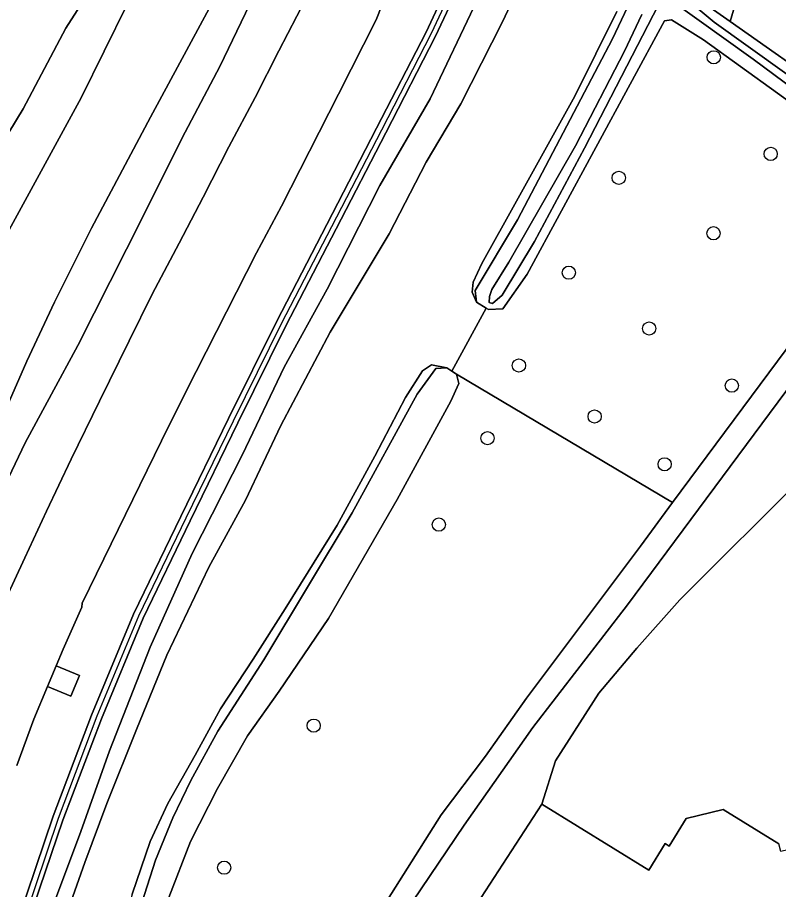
# Model space of a CAD drawing. Extents: x 157648 to 158502, y 379212 to 380938.
# Drawn here: x 158010.4 to 158066.7, y 380578.7 to 380643.2 of the extents above; entities that cross this region are included whole.
import ezdxf

# ---------------------------------------------------------------- set-up
doc = ezdxf.new("R2010")
doc.units = 0
for name, color, linetype in [('IMGEO_Berm_groen', 7, 'Continuous'), ('IMGEO_Boom', 7, 'Continuous'), ('IMGEO_Erf', 7, 'Continuous'), ('IMGEO_Geluidsscherm', 7, 'Continuous'), ('IMGEO_Grasland_overig', 7, 'Continuous'), ('IMGEO_Groenvoorziening', 7, 'Continuous'), ('IMGEO_Loofbos', 7, 'Continuous'), ('IMGEO_Meer_plas_ven_vijver', 7, 'Continuous'), ('IMGEO_Muur', 7, 'Continuous'), ('IMGEO_Oever', 7, 'Continuous'), ('IMGEO_Pand', 7, 'Continuous'), ('IMGEO_Rijbaan_autoweg', 7, 'Continuous'), ('IMGEO_Terreindeel_gesloten', 7, 'Continuous'), ('IMGEO_Voetpad_open', 7, 'Continuous'), ('IMGEO_Waterloop', 7, 'Continuous')]:
    doc.layers.add(name, color=color, linetype=linetype)

msp = doc.modelspace()

# ---------------------------------------------------------------- linework, layer by layer
at = {"layer": 'IMGEO_Berm_groen'}
for points in [[(158007.489, 380684.158), (158016.322, 380685.731), (158023.747, 380686.702), (158027.764, 380686.813), (158030.238, 380686.603), (158031.755, 380685.772), (158032.52, 380684.372), (158032.809, 380682.621), (158031.812, 380678.591), (158028.628, 380667.067), (158024.535, 380656.526), (158020.198, 380647.656), (158015.072, 380637.271), (158009.448, 380626.984)], [(158061.123, 380644.315), (158063.093, 380642.929), (158071.465, 380671.358)], [(158005.656, 380573.379), (158010.428, 380576.487), (158013.01, 380584.146), (158015.85, 380591.614), (158018.958, 380599.076), (158022.45, 380606.316), (158025.979, 380613.549), (158029.57, 380620.768), (158033.254, 380627.91), (158036.94, 380635.035), (158040.617, 380642.141), (158044.016, 380649.457)], [(158044.735, 380649.144), (158041.29, 380641.835), (158037.633, 380634.694), (158033.938, 380627.578), (158030.22, 380620.407), (158026.662, 380613.235), (158023.152, 380605.994), (158019.658, 380598.78), (158016.584, 380591.355), (158013.719, 380583.851), (158011.135, 380576.244), (158011.298, 380572.204), (158013.196, 380578.001), (158015.05, 380583.016), (158017.186, 380588.989), (158020.185, 380596.645), (158023.302, 380603.568), (158027.015, 380610.889), (158030.113, 380617.359), (158033.284, 380623.135), (158037.187, 380630.794), (158040.903, 380637.212), (158044.37, 380644.521)], [(158049.181, 380649.14), (158046.24, 380642.841), (158043.162, 380636.823), (158040.618, 380632.514), (158037.875, 380627.21), (158033.502, 380619.94), (158029.851, 380613.032), (158027.241, 380607.53), (158024.524, 380602.555), (158021.428, 380596.044), (158019.187, 380590.559), (158016.986, 380585.075), (158015.347, 380580.727), (158013.615, 380575.759)], [(158028.81, 380646.856), (158025.34, 380639.588), (158022.78, 380634.744), (158018.433, 380626.079), (158014.833, 380618.969), (158010.95, 380611.763), (158007.925, 380605.501)], [(158007.925, 380605.501), (158010.95, 380611.763), (158014.833, 380618.969), (158018.433, 380626.079), (158022.78, 380634.744), (158025.34, 380639.588), (158028.81, 380646.856)], [(158008.366, 380611.721), (158011.071, 380617.804), (158013.12, 380622.171), (158015.854, 380627.639), (158020.223, 380635.853), (158025.876, 380646.387)], [(158025.876, 380646.387), (158020.223, 380635.853), (158015.854, 380627.639), (158013.12, 380622.171), (158011.071, 380617.804), (158008.366, 380611.721)], [(158009.541, 380600.283), (158010.905, 380603.244), (158012.529, 380606.715), (158014.34, 380610.561), (158016.443, 380614.831), (158018.634, 380619.31), (158020.33, 380622.749), (158022.323, 380626.524), (158024.119, 380629.941), (158025.999, 380633.648), (158027.953, 380637.314), (158029.712, 380640.747), (158031.7, 380644.619)], [(158037.32, 380644.12), (158036.899, 380643.048), (158034.134, 380637.553), (158031.975, 380633.343), (158029.898, 380629.271), (158028.059, 380625.816), (158025.828, 380621.442), (158023.589, 380617.041), (158021.565, 380613.007), (158015.146, 380599.907), (158015.134, 380599.604), (158013.751, 380596.491), (158013.24, 380595.275), (158014.952, 380594.549), (158014.312, 380593.021), (158012.598, 380593.746), (158011.584, 380591.319), (158010.315, 380587.882)], [(158018.867, 380578.384), (158020.2, 380582.265), (158021.502, 380585.078), (158023.506, 380588.664), (158025.395, 380592.079), (158027.805, 380595.766), (158030.172, 380599.492), (158034.022, 380605.67), (158036.815, 380610.772), (158039.071, 380615.108), (158040.33, 380617.098), (158041.007, 380617.541), (158042.144, 380617.303), (158042.512, 380617.069), (158045.045, 380621.732), (158044.327, 380622.163), (158044.01, 380622.906), (158044.097, 380623.649), (158044.729, 380625.034), (158047.3, 380629.632), (158051.608, 380637.392), (158054.715, 380643.657)]]:
    msp.add_lwpolyline(points, dxfattribs=at)
at = {"layer": 'IMGEO_Boom'}
for centre in [(158061.887, 380640.276), (158066.102, 380633.129), (158054.856, 380631.358), (158061.867, 380627.261), (158051.166, 380624.344), (158057.114, 380620.218), (158047.472, 380617.476), (158063.228, 380615.995), (158053.075, 380613.703), (158045.143, 380612.11), (158058.252, 380610.174), (158041.542, 380605.714), (158032.286, 380590.844), (158025.662, 380580.336)]:
    msp.add_circle(centre, 0.489, dxfattribs=at)
at = {"layer": 'IMGEO_Erf'}
msp.add_lwpolyline([(158068.637, 380609.358), (158059.382, 380600.142), (158056.187, 380596.581), (158053.391, 380593.245), (158050.182, 380588.248), (158049.177, 380585.036), (158057.091, 380580.152), (158058.304, 380582.119), (158058.595, 380581.94), (158059.856, 380583.983), (158062.595, 380584.632), (158066.713, 380582.09)], dxfattribs=at)
at = {"layer": 'IMGEO_Geluidsscherm'}
msp.add_lwpolyline([(158044.412, 380649.372), (158040.986, 380642.046), (158037.293, 380634.894), (158033.601, 380627.734), (158029.882, 380620.572), (158026.335, 380613.356), (158022.821, 380606.177), (158019.32, 380598.936), (158016.236, 380591.537), (158013.382, 380583.98), (158010.808, 380576.356)], dxfattribs=at)
at = {"layer": 'IMGEO_Grasland_overig'}
for points in [[(158013.615, 380575.759), (158015.347, 380580.727), (158016.986, 380585.075), (158019.187, 380590.559), (158021.428, 380596.044), (158024.524, 380602.555), (158027.241, 380607.53), (158029.851, 380613.032), (158033.502, 380619.94), (158037.875, 380627.21), (158040.618, 380632.514), (158043.162, 380636.823), (158046.24, 380642.841), (158049.181, 380649.14)], [(158054.715, 380643.657), (158051.608, 380637.392), (158047.3, 380629.632), (158044.729, 380625.034), (158044.097, 380623.649), (158044.01, 380622.906), (158044.327, 380622.163), (158044.245, 380623.021), (158047.36, 380628.261), (158054.395, 380641.653), (158056.407, 380645.936)], [(158044.37, 380644.521), (158040.903, 380637.212), (158037.187, 380630.794), (158033.284, 380623.135), (158030.113, 380617.359), (158027.015, 380610.889), (158023.302, 380603.568), (158020.185, 380596.645), (158017.186, 380588.989), (158015.05, 380583.016), (158013.196, 380578.001)]]:
    msp.add_lwpolyline(points, dxfattribs=at)
msp.add_lwpolyline([(158042.144, 380617.303), (158041.007, 380617.541), (158040.33, 380617.098), (158039.071, 380615.108), (158036.815, 380610.772), (158034.022, 380605.67), (158030.172, 380599.492), (158027.805, 380595.766), (158025.395, 380592.079), (158023.506, 380588.664), (158021.502, 380585.078), (158020.2, 380582.265), (158018.867, 380578.384), (158017.16, 380572.021), (158017.256, 380569.516), (158019.142, 380576.421), (158020.571, 380580.882), (158021.857, 380584.023), (158023.202, 380586.797), (158025.204, 380590.423), (158028.604, 380595.717), (158035.145, 380606.581), (158039.938, 380615.35), (158041.324, 380617.263)], close=True, dxfattribs=at)
at = {"layer": 'IMGEO_Groenvoorziening'}
for points in [[(158071.465, 380671.358), (158063.093, 380642.929), (158070.682, 380637.589), (158076.513, 380633.27), (158076.868, 380632.713), (158076.656, 380632.004), (158075.786, 380631.306), (158074.823, 380631.711), (158075.885, 380630.493), (158077.992, 380633.374), (158083.507, 380640.351), (158087.032, 380645.179)], [(158094.685, 380652.344), (158085.154, 380639.634), (158078.226, 380631.297), (158067.797, 380616.326), (158055.515, 380599.768), (158048.498, 380590.709), (158043.425, 380583.487), (158033.267, 380568.447), (158032.724, 380567.785), (158031.937, 380567.07), (158030.57, 380566.039), (158029.532, 380564.573), (158027.609, 380561.443), (158025.354, 380557.107), (158024.304, 380554.594), (158021.633, 380546.933), (158021.01, 380544.429), (158022.212, 380544.054), (158021.27, 380541.249), (158020.283, 380541.51), (158019.068, 380536.629), (158018.258, 380532.115), (158018.049, 380530.053)], [(158027.596, 380522.373), (158025.063, 380538.438), (158030.539, 380539.809), (158027.867, 380547.604), (158031.186, 380555.44), (158034.545, 380562.457), (158036.908, 380566.264), (158038.885, 380568.882), (158038.715, 380568.988), (158043.713, 380576.655), (158049.177, 380585.036), (158050.182, 380588.248), (158053.391, 380593.245), (158056.187, 380596.581), (158059.382, 380600.142), (158068.637, 380609.358), (158076.147, 380618.831), (158077.81, 380621.277), (158081.679, 380625.841), (158082.153, 380626.576), (158095.774, 380642.02), (158103.444, 380650.712)], [(158056.407, 380645.936), (158054.395, 380641.653), (158047.36, 380628.261), (158044.245, 380623.021), (158044.327, 380622.163), (158045.045, 380621.732), (158045.214, 380621.631), (158046.279, 380621.682), (158048.087, 380624.232), (158058.231, 380642.986), (158058.762, 380643.052), (158061.132, 380641.565), (158074.823, 380631.711), (158075.786, 380631.306), (158076.656, 380632.004), (158076.868, 380632.713), (158076.513, 380633.27), (158070.682, 380637.589), (158063.093, 380642.929), (158061.123, 380644.315)], [(158059.23, 380645.138), (158061.924, 380642.886), (158075.018, 380633.496), (158076.06, 380632.314), (158075.991, 380632.024), (158075.617, 380632.129), (158064.805, 380640.15), (158058.641, 380644.576)], [(158057.798, 380644.166), (158052.313, 380633.558), (158048.621, 380626.648), (158046.225, 380622.675), (158045.515, 380622.066), (158045.265, 380622.136), (158045.285, 380622.589), (158045.466, 380623.09), (158046.724, 380625.121), (158051.648, 380633.731), (158055.295, 380640.721), (158056.56, 380643.45)], [(158036.155, 380575.415), (158041.726, 380584.242), (158044.987, 380588.585), (158048.024, 380592.877), (158056.466, 380604.12), (158058.846, 380607.335), (158042.863, 380616.845), (158043.02, 380616.154), (158042.425, 380614.853), (158038.464, 380607.561), (158033.384, 380598.779), (158029.742, 380593.391), (158027.397, 380590.077), (158025.161, 380586.193), (158023.172, 380582.28), (158021.564, 380578.138)]]:
    msp.add_lwpolyline(points, dxfattribs=at)
at = {"layer": 'IMGEO_Loofbos'}
msp.add_lwpolyline([(158075.885, 380630.493), (158074.823, 380631.711), (158061.132, 380641.565), (158058.762, 380643.052), (158058.231, 380642.986), (158048.087, 380624.232), (158046.279, 380621.682), (158045.214, 380621.631), (158045.045, 380621.732), (158042.512, 380617.069), (158042.863, 380616.845), (158058.846, 380607.335), (158067.242, 380618.676)], close=True, dxfattribs=at)
at = {"layer": 'IMGEO_Meer_plas_ven_vijver'}
msp.add_lwpolyline([(158007.522, 380631.091), (158010.795, 380636.461), (158013.957, 380642.442), (158016.897, 380647.058), (158020.174, 380653.208), (158021.904, 380657.355), (158024.705, 380664.017), (158026.064, 380667.366), (158027.424, 380671.537), (158028.597, 380676.191), (158029.099, 380678.555), (158028.886, 380679.571), (158028.878, 380680.597), (158029.192, 380681.761), (158029.207, 380683.158), (158028.844, 380683.879), (158028.109, 380684.665), (158027.153, 380684.907), (158025.715, 380684.92), (158024.214, 380684.561), (158022.382, 380684.226), (158014.314, 380682.978), (158008.789, 380681.769)], dxfattribs=at)
at = {"layer": 'IMGEO_Muur'}
for points in [[(158044.016, 380649.457), (158040.617, 380642.141), (158036.94, 380635.035), (158033.254, 380627.91), (158029.57, 380620.768), (158025.979, 380613.549), (158022.45, 380606.316), (158018.958, 380599.076), (158015.85, 380591.614), (158013.01, 380584.146), (158010.428, 380576.487), (158011.135, 380576.244), (158013.719, 380583.851), (158016.584, 380591.355), (158019.658, 380598.78), (158023.152, 380605.994), (158026.662, 380613.235), (158030.22, 380620.407), (158033.938, 380627.578), (158037.633, 380634.694), (158041.29, 380641.835), (158044.735, 380649.144)], [(158049.177, 380585.036), (158050.182, 380588.248), (158053.391, 380593.245), (158056.187, 380596.581), (158059.382, 380600.142), (158068.637, 380609.358), (158076.147, 380618.831), (158077.81, 380621.277)]]:
    msp.add_lwpolyline(points, dxfattribs=at)
at = {"layer": 'IMGEO_Oever'}
for points in [[(158009.448, 380626.984), (158015.072, 380637.271), (158020.198, 380647.656), (158024.535, 380656.526), (158028.628, 380667.067), (158031.812, 380678.591), (158032.809, 380682.621), (158032.52, 380684.372), (158031.755, 380685.772), (158030.238, 380686.603), (158027.764, 380686.813), (158023.747, 380686.702), (158016.322, 380685.731), (158007.489, 380684.158)], [(158008.789, 380681.769), (158014.314, 380682.978), (158022.382, 380684.226), (158024.214, 380684.561), (158025.715, 380684.92), (158027.153, 380684.907), (158028.109, 380684.665), (158028.844, 380683.879), (158029.207, 380683.158), (158029.192, 380681.761), (158028.878, 380680.597), (158028.886, 380679.571), (158029.099, 380678.555), (158028.597, 380676.191), (158027.424, 380671.537), (158026.064, 380667.366), (158024.705, 380664.017), (158021.904, 380657.355), (158020.174, 380653.208), (158016.897, 380647.058), (158013.957, 380642.442), (158010.795, 380636.461), (158007.522, 380631.091)]]:
    msp.add_lwpolyline(points, dxfattribs=at)
at = {"layer": 'IMGEO_Pand'}
msp.add_lwpolyline([(158071.945, 380582.752), (158066.842, 380581.544), (158066.713, 380582.09), (158062.595, 380584.632), (158059.856, 380583.983), (158058.595, 380581.94), (158058.304, 380582.119), (158057.091, 380580.152), (158049.177, 380585.036), (158043.713, 380576.655), (158055.814, 380569.191), (158057.799, 380572.409), (158060.526, 380570.726), (158065.247, 380571.844), (158065.682, 380570.005), (158069.769, 380570.973), (158070.271, 380570.664), (158072.548, 380571.203), (158072.828, 380571.657), (158074.479, 380572.048), (158073.327, 380576.914)], close=True, dxfattribs=at)
at = {"layer": 'IMGEO_Rijbaan_autoweg'}
for points in [[(158031.7, 380644.619), (158029.712, 380640.747), (158027.953, 380637.314), (158025.999, 380633.648), (158024.119, 380629.941), (158022.323, 380626.524), (158020.33, 380622.749), (158018.634, 380619.31), (158016.443, 380614.831), (158014.34, 380610.561), (158012.529, 380606.715), (158010.905, 380603.244), (158009.541, 380600.283)], [(158010.315, 380587.882), (158011.584, 380591.319), (158012.598, 380593.746), (158013.24, 380595.275), (158013.751, 380596.491), (158015.134, 380599.604), (158015.146, 380599.907), (158021.565, 380613.007), (158023.589, 380617.041), (158025.828, 380621.442), (158028.059, 380625.816), (158029.898, 380629.271), (158031.975, 380633.343), (158034.134, 380637.553), (158036.899, 380643.048), (158037.32, 380644.12)]]:
    msp.add_lwpolyline(points, dxfattribs=at)
at = {"layer": 'IMGEO_Terreindeel_gesloten'}
msp.add_lwpolyline([(158013.24, 380595.275), (158012.598, 380593.746), (158014.312, 380593.021), (158014.952, 380594.549)], close=True, dxfattribs=at)
at = {"layer": 'IMGEO_Voetpad_open'}
for points in [[(158067.242, 380618.676), (158058.846, 380607.335), (158056.466, 380604.12), (158048.024, 380592.877), (158044.987, 380588.585), (158041.726, 380584.242), (158036.155, 380575.415)], [(158033.267, 380568.447), (158043.425, 380583.487), (158048.498, 380590.709), (158055.515, 380599.768), (158067.797, 380616.326)]]:
    msp.add_lwpolyline(points, dxfattribs=at)
at = {"layer": 'IMGEO_Waterloop'}
for points in [[(158058.641, 380644.576), (158064.805, 380640.15), (158075.617, 380632.129), (158075.991, 380632.024), (158076.06, 380632.314), (158075.018, 380633.496), (158061.924, 380642.886), (158059.23, 380645.138)], [(158056.56, 380643.45), (158055.295, 380640.721), (158051.648, 380633.731), (158046.724, 380625.121), (158045.466, 380623.09), (158045.285, 380622.589), (158045.265, 380622.136), (158045.515, 380622.066), (158046.225, 380622.675), (158048.621, 380626.648), (158052.313, 380633.558), (158057.798, 380644.166)], [(158021.564, 380578.138), (158023.172, 380582.28), (158025.161, 380586.193), (158027.397, 380590.077), (158029.742, 380593.391), (158033.384, 380598.779), (158038.464, 380607.561), (158042.425, 380614.853), (158043.02, 380616.154), (158042.863, 380616.845), (158042.512, 380617.069), (158042.144, 380617.303), (158041.324, 380617.263), (158039.938, 380615.35), (158035.145, 380606.581), (158028.604, 380595.717), (158025.204, 380590.423), (158023.202, 380586.797), (158021.857, 380584.023), (158020.571, 380580.882), (158019.142, 380576.421)]]:
    msp.add_lwpolyline(points, dxfattribs=at)

doc.saveas('drawing.dxf')
